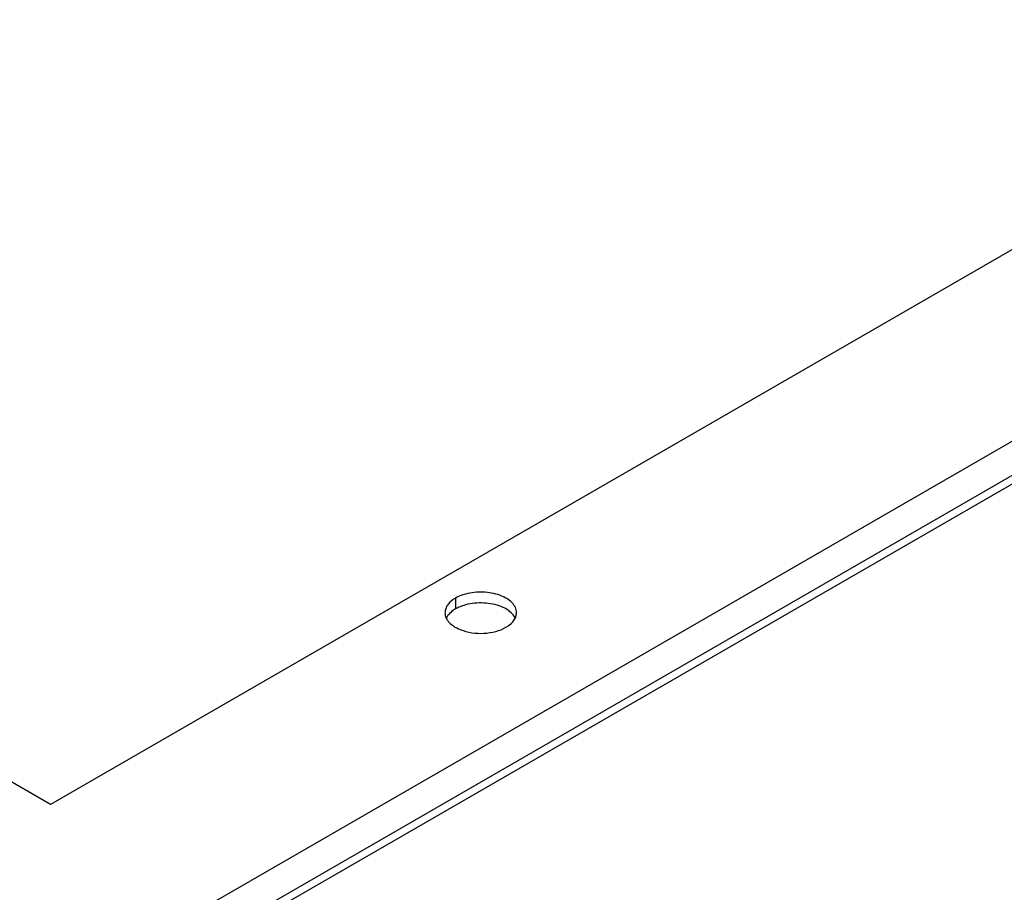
# Model space of a CAD drawing. Header units: inches. Extents: x 6 to 353, y 6 to 228.
# Tile 355 of 372: x 334.86 to 339.31, y 196.49 to 200.43. Entities that reach past the tile are written whole.
import ezdxf

# ---------------------------------------------------------------- set-up
doc = ezdxf.new("R2010")
doc.units = ezdxf.units.IN
doc.header["$LTSCALE"] = 19.946667
doc.header["$MEASUREMENT"] = 0
doc.layers.get('0').update_dxf_attribs({"linetype": 'CONTINUOUS'})
doc.layers.add('03_ALL_AXES', color=7, linetype='CONTINUOUS')

msp = doc.modelspace()

# ---------------------------------------------------------------- linework, layer by layer
at = {"color": 7, "linetype": 'Continuous'}
for p, q in [((346.8679, 202.8714), (333.0228, 194.878)), ((333.0567, 194.7433), (347.0164, 202.8028)), ((333.09, 194.7241), (347.0496, 202.7836))]:
    msp.add_line(p, q, dxfattribs=at)
at = {"layer": '03_ALL_AXES', "color": 7, "linetype": 'Continuous'}
for p, q in [((334.9988, 196.8851), (321.2102, 204.8458)), ((343.7492, 201.9371), (334.9988, 196.8851)), ((336.8291, 197.8186), (336.8291, 197.7696))]:
    msp.add_line(p, q, dxfattribs=at)
for centre, start, end in [((336.836, 197.7527), 171.4042, 180.0281), ((337.0506, 197.7526), 351.4042, 0.0281)]:
    msp.add_arc(centre, 0.0542, start, end, dxfattribs=at)
for points, knots in [([(336.8751, 197.8371), (336.8709, 197.836), (336.855, 197.8312), (336.8397, 197.8247), (336.8291, 197.8186)], [0, 0, 0, 0, 0.263268, 1, 1, 1, 1]), ([(337.1048, 197.7526), (337.1048, 197.7605), (337.1009, 197.7773), (337.085, 197.7994), (337.0606, 197.8181), (337.0173, 197.8383), (336.9534, 197.8493), (336.9006, 197.844), (336.8751, 197.8371)], [0, 0, 0, 0, 0.087232, 0.184044, 0.295672, 0.422614, 0.708159, 1, 1, 1, 1]), ([(336.7926, 197.7862), (336.7913, 197.7842), (336.7866, 197.7763), (336.7835, 197.7674), (336.7825, 197.7608)], [0, 0, 0, 0, 0.262095, 1, 1, 1, 1]), ([(336.8291, 197.8186), (336.8253, 197.8163), (336.8115, 197.8076), (336.7992, 197.7961), (336.7926, 197.7862)], [0, 0, 0, 0, 0.272372, 1, 1, 1, 1]), ([(336.8751, 197.7881), (336.8724, 197.7874), (336.8621, 197.7845), (336.852, 197.7807), (336.8448, 197.7775)], [0, 0, 0, 0, 0.257361, 1, 1, 1, 1]), ([(337.036, 197.78), (337.0112, 197.7901), (336.9567, 197.8004), (336.9017, 197.7953), (336.8751, 197.7881)], [0, 0, 0, 0, 0.492405, 1, 1, 1, 1]), ([(336.7818, 197.7526), (336.7818, 197.7504), (336.7824, 197.7412), (336.7853, 197.7323), (336.7885, 197.7261)], [0, 0, 0, 0, 0.244781, 1, 1, 1, 1]), ([(336.797, 197.743), (336.7959, 197.7417), (336.792, 197.7366), (336.7887, 197.731), (336.7868, 197.7266)], [0, 0, 0, 0, 0.259767, 1, 1, 1, 1]), ([(336.8291, 197.7696), (336.8259, 197.7677), (336.8141, 197.7603), (336.8034, 197.751), (336.797, 197.743)], [0, 0, 0, 0, 0.268125, 1, 1, 1, 1]), ([(337.0756, 197.7571), (337.0729, 197.7594), (337.0606, 197.7686), (337.0468, 197.7756), (337.036, 197.78)], [0, 0, 0, 0, 0.233874, 1, 1, 1, 1]), ([(337.0982, 197.7302), (337.0969, 197.7326), (337.0909, 197.7427), (337.0826, 197.7514), (337.0756, 197.7571)], [0, 0, 0, 0, 0.234163, 1, 1, 1, 1]), ([(336.7885, 197.7261), (336.7898, 197.7237), (336.7958, 197.7135), (336.8041, 197.7049), (336.811, 197.6992)], [0, 0, 0, 0, 0.234163, 1, 1, 1, 1]), ([(336.811, 197.6992), (336.8138, 197.6969), (336.8261, 197.6877), (336.8398, 197.6806), (336.8507, 197.6763)], [0, 0, 0, 0, 0.233874, 1, 1, 1, 1]), ([(337.0575, 197.6867), (337.0625, 197.6895), (337.0794, 197.7006), (337.094, 197.7163), (337.0999, 197.7297)], [0, 0, 0, 0, 0.279986, 1, 1, 1, 1]), ([(336.8507, 197.6763), (336.8841, 197.6628), (336.9401, 197.6554), (337.0103, 197.6658), (337.0432, 197.6784), (337.0575, 197.6867)], [0, 0, 0, 0, 0.508474, 0.766632, 1, 1, 1, 1])]:
    msp.add_open_spline(points, degree=3, knots=knots, dxfattribs=at)
for points in [[(336.8448, 197.7775), (336.8394, 197.7751), (336.8342, 197.7725), (336.8291, 197.7696)], [(337.0999, 197.7297), (337.1019, 197.7344), (337.1035, 197.7394), (337.1042, 197.7445)]]:
    msp.add_open_spline(points, degree=3, dxfattribs=at)

doc.saveas('drawing.dxf')
